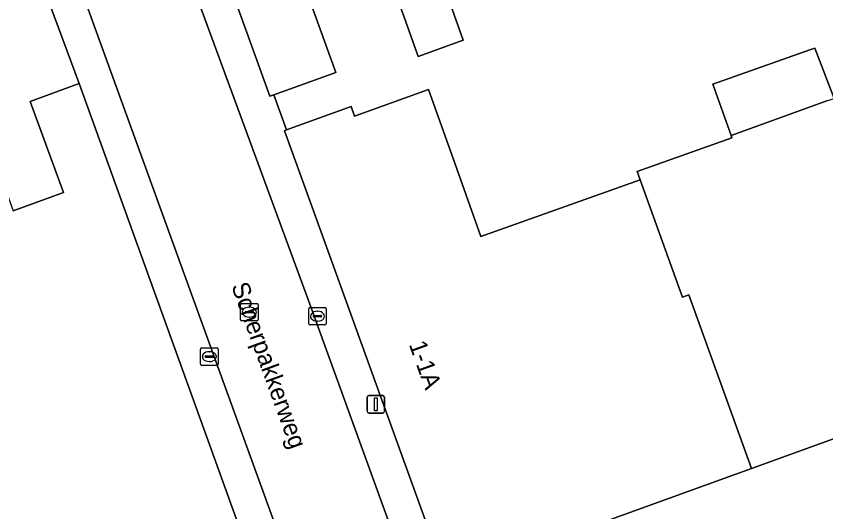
# Model space of a CAD drawing. Extents: x 159499 to 160349, y 382524 to 383273.
# Drawn here: x 159705.48 to 159751.59, y 383079.06 to 383107.28 of the extents above; entities that cross this region are included whole.
import ezdxf

# ---------------------------------------------------------------- set-up
doc = ezdxf.new("R2010")
doc.units = 0
for name, color, linetype in [('IMGEO_Erf', 7, 'Continuous'), ('IMGEO_Kolk', 7, 'Continuous'), ('IMGEO_Lichtmast', 7, 'Continuous'), ('IMGEO_Muur', 7, 'Continuous'), ('IMGEO_Openbare_ruimte_label', 7, 'Continuous'), ('IMGEO_Pand', 7, 'Continuous'), ('IMGEO_Pand_nummerreeks', 7, 'Continuous'), ('IMGEO_Rijbaan_lokaal_open', 7, 'Continuous'), ('IMGEO_Rioolput', 7, 'Continuous'), ('IMGEO_Voetpad_open', 7, 'Continuous')]:
    doc.layers.add(name, color=color, linetype=linetype)

msp = doc.modelspace()

# ---------------------------------------------------------------- linework, layer by layer
at = {"layer": 'IMGEO_Erf'}
for points in [[(159730.213, 383107.947), (159730.944, 383105.921), (159728.382, 383104.997), (159727.651, 383107.023), (159726.349, 383110.633)], [(159721.905, 383109.03), (159723.69, 383104.081), (159720.154, 383102.805), (159720.883, 383100.808), (159724.554, 383102.135), (159724.75, 383101.593), (159728.952, 383103.113), (159730.37, 383099.172), (159731.94, 383094.743), (159741.014, 383097.958), (159740.84, 383098.448), (159746.243, 383100.362), (159746.195, 383100.496), (159745.163, 383103.411), (159750.673, 383105.363), (159750.969, 383105.468), (159752.065, 383102.601)], [(159721.034, 383070.303), (159716.163, 383083.785), (159709.062, 383103.442), (159706.281, 383102.431), (159708.167, 383097.243), (159705.301, 383096.202)]]:
    msp.add_lwpolyline(points, dxfattribs=at)
at = {"layer": 'IMGEO_Kolk'}
for p, q in [((159722.137, 383089.771), (159722.137, 383090.623)), ((159722.212, 383090.697), (159723.064, 383090.697)), ((159722.625, 383090.477), (159722.65, 383090.477)), ((159723.138, 383090.623), (159723.138, 383089.771)), ((159722.396, 383090.191), (159722.396, 383090.203)), ((159722.834, 383090.154), (159722.436, 383090.154)), ((159722.439, 383090.24), (159722.837, 383090.24)), ((159722.648, 383089.917), (159722.623, 383089.917)), ((159722.88, 383090.203), (159722.88, 383090.191)), ((159723.064, 383089.697), (159722.212, 383089.697)), ((159715.981, 383087.471), (159715.981, 383088.323)), ((159716.056, 383088.397), (159716.908, 383088.397)), ((159716.469, 383088.177), (159716.494, 383088.177)), ((159716.982, 383088.323), (159716.982, 383087.471)), ((159716.24, 383087.891), (159716.24, 383087.903)), ((159716.678, 383087.854), (159716.28, 383087.854)), ((159716.283, 383087.94), (159716.681, 383087.94)), ((159716.492, 383087.617), (159716.467, 383087.617)), ((159716.724, 383087.903), (159716.724, 383087.891)), ((159716.908, 383087.397), (159716.056, 383087.397))]:
    msp.add_line(p, q, dxfattribs=at)
for points in [[(159722.137, 383089.771), (159722.137, 383090.623)], [(159722.212, 383090.697), (159723.064, 383090.697)], [(159723.138, 383090.623), (159723.138, 383089.771)], [(159723.064, 383089.697), (159722.212, 383089.697)], [(159715.981, 383087.471), (159715.981, 383088.323)], [(159716.056, 383088.397), (159716.908, 383088.397)], [(159716.982, 383088.323), (159716.982, 383087.471)], [(159716.908, 383087.397), (159716.056, 383087.397)]]:
    msp.add_lwpolyline(points, dxfattribs=at)
for centre, radius, start, end in [((159722.214, 383090.621), 0.0765, 91.552, 178.448), ((159722.214, 383090.621), 0.0765, 91.552, 178.448), ((159723.062, 383090.621), 0.0765, 1.552, 88.448), ((159723.062, 383090.621), 0.0765, 1.552, 88.448), ((159722.436, 383090.2), 0.0403, 85.8775, 175.7526), ((159722.433, 383090.19), 0.0366, 178.938, 274.7102), ((159722.837, 383090.197), 0.043, 264.8664, 352.4533), ((159722.841, 383090.202), 0.0386, 1.7309, 96.639), ((159722.214, 383089.773), 0.0765, 181.552, 268.448), ((159722.214, 383089.773), 0.0765, 181.552, 268.448), ((159723.062, 383089.773), 0.0765, 271.552, 358.448), ((159723.062, 383089.773), 0.0765, 271.552, 358.448), ((159716.058, 383088.321), 0.0765, 91.552, 178.448), ((159716.058, 383088.321), 0.0765, 91.552, 178.448), ((159716.906, 383088.321), 0.0765, 1.552, 88.448), ((159716.906, 383088.321), 0.0765, 1.552, 88.448), ((159716.28, 383087.9), 0.0403, 85.8775, 175.7526), ((159716.277, 383087.89), 0.0366, 178.938, 274.7102), ((159716.681, 383087.897), 0.043, 264.8664, 352.4533), ((159716.685, 383087.902), 0.0386, 1.7309, 96.639), ((159716.058, 383087.473), 0.0765, 181.552, 268.448), ((159716.058, 383087.473), 0.0765, 181.552, 268.448), ((159716.906, 383087.473), 0.0765, 271.552, 358.448), ((159716.906, 383087.473), 0.0765, 271.552, 358.448)]:
    msp.add_arc(centre, radius, start, end, dxfattribs=at)
for centre, major_axis, ratio, start_param, end_param in [((159722.624, 383090.197), (-0.387, 0.002), 0.722429, 4.712389, 7.853982), ((159722.649, 383090.197), (-0.39, 0.002), 0.717154, 1.570796, 4.712389), ((159716.468, 383087.897), (-0.387, 0.002), 0.722429, 4.712389, 7.853982), ((159716.493, 383087.897), (-0.39, 0.002), 0.717154, 1.570796, 4.712389)]:
    msp.add_ellipse(centre, major_axis=major_axis, ratio=ratio, start_param=start_param, end_param=end_param, dxfattribs=at)
at = {"layer": 'IMGEO_Lichtmast'}
for p, q in [((159725.562, 383085.68), (159726.352, 383085.68)), ((159726.352, 383085.68), (159725.562, 383085.68)), ((159725.462, 383084.78), (159725.462, 383085.58)), ((159725.462, 383085.58), (159725.462, 383084.78)), ((159726.452, 383085.58), (159726.452, 383084.78)), ((159726.452, 383084.78), (159726.452, 383085.58)), ((159726.352, 383084.68), (159725.562, 383084.68)), ((159725.562, 383084.68), (159726.352, 383084.68))]:
    msp.add_line(p, q, dxfattribs=at)
msp.add_lwpolyline([(159725.882, 383085.555), (159726.032, 383085.555), (159726.032, 383084.805), (159725.882, 383084.805), (159725.882, 383085.555)], dxfattribs=at)
for centre, start, end in [((159725.562, 383085.58), 90, 180), ((159725.562, 383085.58), 90, 180), ((159726.352, 383085.58), 0, 90), ((159726.352, 383085.58), 360, 90), ((159725.562, 383084.78), 180, 270), ((159725.562, 383084.78), 180, 270), ((159726.352, 383084.78), 270, 0), ((159726.352, 383084.78), 270, 0)]:
    msp.add_arc(centre, 0.1, start, end, dxfattribs=at)
at = {"layer": 'IMGEO_Muur'}
msp.add_lwpolyline([(159709.062, 383103.442), (159716.163, 383083.785)], dxfattribs=at)
at = {"layer": 'IMGEO_Pand'}
for points in [[(159728.795, 383120.839), (159723.375, 383118.876), (159726.349, 383110.633), (159727.651, 383107.023), (159728.382, 383104.997), (159730.944, 383105.921), (159730.213, 383107.947), (159729.114, 383110.992), (159729.196, 383111.022), (159732.098, 383112.069)], [(159723.375, 383118.876), (159715.164, 383115.902), (159715.764, 383114.25), (159719.926, 383102.723), (159720.154, 383102.805), (159723.69, 383104.081), (159721.905, 383109.03), (159726.139, 383110.557), (159726.349, 383110.633)], [(159706.469, 383110.478), (159705.72, 383112.51), (159700.121, 383110.48), (159702.76, 383103.219), (159702.494, 383103.122), (159702.689, 383102.663), (159702.725, 383102.575), (159703.199, 383101.4), (159703.388, 383101.469), (159705.301, 383096.202), (159708.167, 383097.243), (159706.281, 383102.431), (159709.062, 383103.442)], [(159750.673, 383105.363), (159745.163, 383103.411), (159746.195, 383100.496), (159751.654, 383102.454), (159752.065, 383102.601), (159750.969, 383105.468)], [(159743.22, 383091.858), (159741.014, 383097.958), (159731.94, 383094.743), (159730.37, 383099.172), (159728.952, 383103.113), (159724.75, 383101.593), (159724.554, 383102.135), (159720.883, 383100.808), (159720.757, 383100.762), (159722.255, 383096.618), (159729.981, 383075.247), (159747.357, 383081.526), (159743.787, 383091.407), (159743.43, 383091.278)], [(159756.226, 383084.731), (159747.357, 383081.526), (159729.981, 383075.247), (159733.021, 383066.837), (159734.103, 383063.845), (159760.373, 383073.343)]]:
    msp.add_lwpolyline(points, close=True, dxfattribs=at)
msp.add_lwpolyline([(159751.654, 383102.454), (159746.195, 383100.496), (159746.243, 383100.362), (159740.84, 383098.448), (159741.014, 383097.958), (159743.22, 383091.858), (159743.43, 383091.278), (159743.787, 383091.407), (159747.357, 383081.526), (159756.226, 383084.731)], dxfattribs=at)
at = {"layer": 'IMGEO_Rijbaan_lokaal_open'}
for points in [[(159722.133, 383091.085), (159713.868, 383113.551), (159713.283, 383115.223)], [(159707.636, 383113.201), (159708.326, 383111.163), (159725.487, 383063.808), (159731.176, 383066.11), (159722.133, 383091.085)]]:
    msp.add_lwpolyline(points, dxfattribs=at)
at = {"layer": 'IMGEO_Rioolput'}
for p, q in [((159718.257, 383090.002), (159718.257, 383090.854)), ((159718.332, 383090.928), (159719.184, 383090.928)), ((159719.258, 383090.854), (159719.258, 383090.002)), ((159718.516, 383090.422), (159718.516, 383090.434)), ((159718.954, 383090.385), (159718.556, 383090.385)), ((159718.559, 383090.471), (159718.957, 383090.471)), ((159718.745, 383090.708), (159718.77, 383090.708)), ((159719, 383090.434), (159719, 383090.422)), ((159719.184, 383089.928), (159718.332, 383089.928)), ((159718.768, 383090.148), (159718.743, 383090.148))]:
    msp.add_line(p, q, dxfattribs=at)
for points in [[(159718.257, 383090.002), (159718.257, 383090.854)], [(159718.332, 383090.928), (159719.184, 383090.928)], [(159719.258, 383090.854), (159719.258, 383090.002)], [(159719.184, 383089.928), (159718.332, 383089.928)]]:
    msp.add_lwpolyline(points, dxfattribs=at)
for centre, radius, start, end in [((159718.334, 383090.852), 0.0765, 91.552, 178.448), ((159718.334, 383090.852), 0.0765, 91.552, 178.448), ((159719.182, 383090.852), 0.0765, 1.552, 88.448), ((159719.182, 383090.852), 0.0765, 1.552, 88.448), ((159718.556, 383090.431), 0.0403, 85.8775, 175.7526), ((159718.553, 383090.421), 0.0366, 178.938, 274.7102), ((159718.957, 383090.428), 0.043, 264.8664, 352.4533), ((159718.961, 383090.433), 0.0386, 1.7309, 96.639), ((159718.334, 383090.004), 0.0765, 181.552, 268.448), ((159718.334, 383090.004), 0.0765, 181.552, 268.448), ((159719.182, 383090.004), 0.0765, 271.552, 358.448), ((159719.182, 383090.004), 0.0765, 271.552, 358.448)]:
    msp.add_arc(centre, radius, start, end, dxfattribs=at)
for centre, major_axis, ratio, start_param, end_param in [((159718.744, 383090.428), (-0.387, 0.002), 0.722429, 4.712389, 7.853982), ((159718.769, 383090.428), (-0.39, 0.002), 0.717154, 1.570796, 4.712389)]:
    msp.add_ellipse(centre, major_axis=major_axis, ratio=ratio, start_param=start_param, end_param=end_param, dxfattribs=at)
at = {"layer": 'IMGEO_Voetpad_open'}
for points in [[(159722.255, 383096.618), (159720.757, 383100.762), (159720.883, 383100.808), (159720.154, 383102.805), (159719.926, 383102.723), (159715.764, 383114.25), (159713.868, 383113.551), (159722.133, 383091.085), (159731.176, 383066.11), (159733.021, 383066.837), (159729.981, 383075.247)], [(159708.326, 383111.163), (159706.469, 383110.478), (159709.062, 383103.442), (159716.163, 383083.785), (159721.034, 383070.303), (159720.757, 383070.183), (159723.403, 383062.952), (159725.487, 383063.808)]]:
    msp.add_lwpolyline(points, close=True, dxfattribs=at)

# ---------------------------------------------------------------- texts
at = {"layer": 'IMGEO_Openbare_ruimte_label'}
msp.add_text('Scherpakkerweg', height=1, rotation=289.939, dxfattribs=at).set_placement((159717.717, 383091.922))
at = {"layer": 'IMGEO_Pand_nummerreeks'}
msp.add_text('1-1A', height=1, rotation=289.8757, dxfattribs=at).set_placement((159727.834, 383088.594))

doc.saveas('drawing.dxf')
